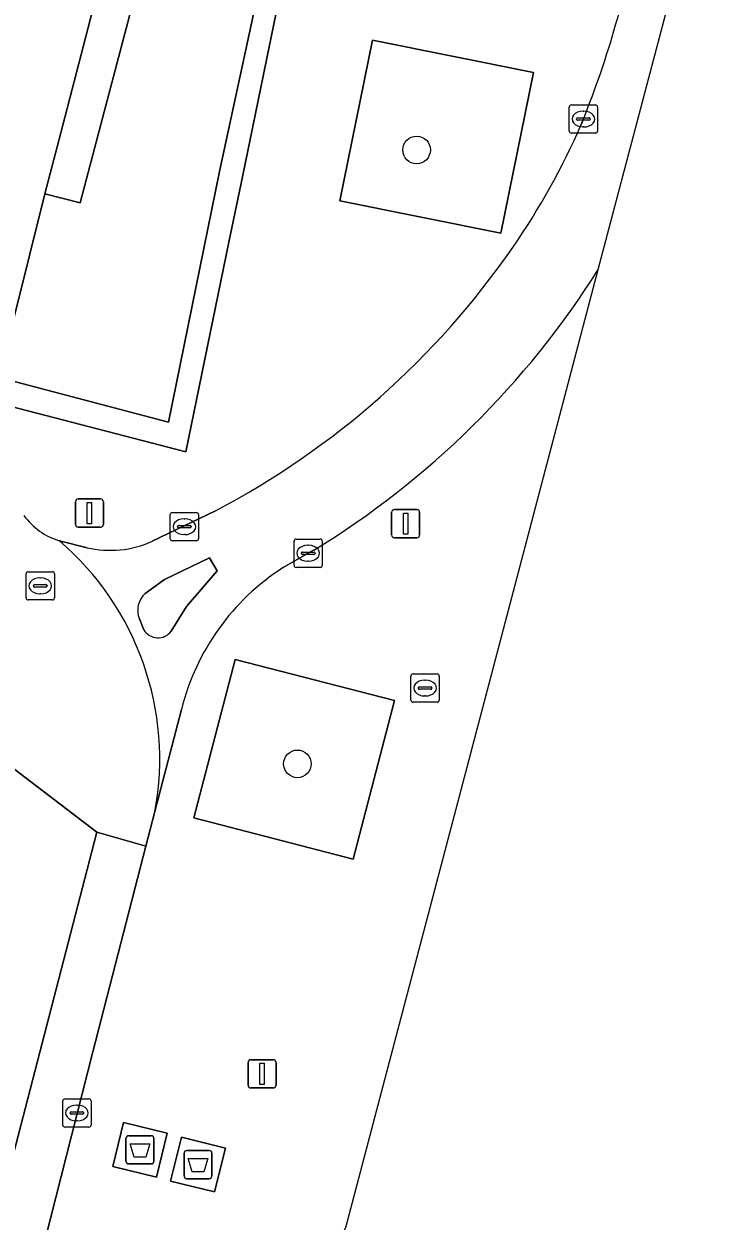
# Model space of a CAD drawing. Extents: x 163683 to 164494, y 382709 to 383872.
# Drawn here: x 164264.34 to 164289.36, y 383158.75 to 383201.12 of the extents above; entities that cross this region are included whole.
import ezdxf

# ---------------------------------------------------------------- set-up
doc = ezdxf.new("R2010")
doc.units = 0
for name, color, linetype in [('IMGEO_Afval_apart_plaats', 7, 'Continuous'), ('IMGEO_Boom', 7, 'Continuous'), ('IMGEO_Groenvoorziening', 7, 'Continuous'), ('IMGEO_Haag', 7, 'Continuous'), ('IMGEO_Kolk', 7, 'Continuous'), ('IMGEO_Lichtmast', 7, 'Continuous'), ('IMGEO_Pand', 7, 'Continuous'), ('IMGEO_Rijbaan_lokaal_gesloten', 7, 'Continuous'), ('IMGEO_Rijbaan_lokaal_open', 7, 'Continuous'), ('IMGEO_Rioolput', 7, 'Continuous'), ('IMGEO_Verkeerseiland_open', 7, 'Continuous'), ('IMGEO_Voetgangersgebied_open', 7, 'Continuous'), ('IMGEO_Voetpad_gesloten', 7, 'Continuous'), ('IMGEO_Voetpad_open', 7, 'Continuous')]:
    doc.layers.add(name, color=color, linetype=linetype)

msp = doc.modelspace()

# ---------------------------------------------------------------- linework, layer by layer
at = {"layer": 'IMGEO_Afval_apart_plaats'}
for p, q in [((164268.05, 383161.772), (164268.84, 383161.772)), ((164268.84, 383161.772), (164268.05, 383161.772)), ((164267.95, 383160.872), (164267.95, 383161.672)), ((164267.95, 383161.672), (164267.95, 383160.872)), ((164268.94, 383161.672), (164268.94, 383160.872)), ((164268.94, 383160.872), (164268.94, 383161.672)), ((164270.003, 383160.349), (164270.003, 383161.149)), ((164270.003, 383161.149), (164270.003, 383160.349)), ((164270.103, 383161.249), (164270.893, 383161.249)), ((164270.893, 383161.249), (164270.103, 383161.249)), ((164270.993, 383161.149), (164270.993, 383160.349)), ((164270.993, 383160.349), (164270.993, 383161.149)), ((164268.84, 383160.772), (164268.05, 383160.772)), ((164268.05, 383160.772), (164268.84, 383160.772)), ((164270.893, 383160.249), (164270.103, 383160.249)), ((164270.103, 383160.249), (164270.893, 383160.249))]:
    msp.add_line(p, q, dxfattribs=at)
for points in [[(164268.093, 383161.486), (164268.797, 383161.486), (164268.648, 383161.016), (164268.242, 383161.016), (164268.093, 383161.486)], [(164270.146, 383160.963), (164270.85, 383160.963), (164270.701, 383160.493), (164270.295, 383160.493), (164270.146, 383160.963)]]:
    msp.add_lwpolyline(points, dxfattribs=at)
for centre, start, end in [((164268.05, 383161.672), 90, 180), ((164268.05, 383161.672), 90, 180), ((164268.84, 383161.672), 0, 90), ((164268.84, 383161.672), 360, 90), ((164268.05, 383160.872), 180, 270), ((164268.05, 383160.872), 180, 270), ((164268.84, 383160.872), 270, 0), ((164268.84, 383160.872), 270, 0), ((164270.103, 383161.149), 90, 180), ((164270.103, 383161.149), 90, 180), ((164270.893, 383161.149), 0, 90), ((164270.893, 383161.149), 360, 90), ((164270.103, 383160.349), 180, 270), ((164270.103, 383160.349), 180, 270), ((164270.893, 383160.349), 270, 0), ((164270.893, 383160.349), 270, 0)]:
    msp.add_arc(centre, 0.1, start, end, dxfattribs=at)
at = {"layer": 'IMGEO_Boom'}
for centre in [(164278.231, 383196.66), (164274.016, 383174.932)]:
    msp.add_circle(centre, 0.489, dxfattribs=at)
at = {"layer": 'IMGEO_Groenvoorziening'}
msp.add_lwpolyline([(164273.333, 383219.151), (164272.789, 383219.292), (164270.554, 383210.808), (164266.331, 383194.784), (164265.083, 383195.108), (164263.456, 383188.609), (164269.46, 383187.027), (164271.262, 383195.896), (164276.025, 383217.968)], dxfattribs=at)
for points in [[(164276.491, 383217.248), (164276.576, 383217.661), (164276.025, 383217.968), (164271.262, 383195.896), (164269.46, 383187.027), (164263.456, 383188.609), (164263.239, 383187.743), (164270.071, 383185.979), (164271.594, 383193.399), (164272.069, 383195.709), (164274.478, 383207.443), (164274.945, 383209.718)], [(164282.367, 383199.398), (164276.672, 383200.551), (164275.52, 383194.862), (164281.215, 383193.709)], [(164277.446, 383177.174), (164271.813, 383178.624), (164270.356, 383173.02), (164275.99, 383171.558)]]:
    msp.add_lwpolyline(points, close=True, dxfattribs=at)
at = {"layer": 'IMGEO_Haag'}
for points in [[(164276.491, 383217.248), (164276.576, 383217.661), (164276.025, 383217.968), (164271.262, 383195.896), (164269.46, 383187.027), (164263.456, 383188.609), (164263.239, 383187.743), (164270.071, 383185.979), (164271.594, 383193.399), (164272.069, 383195.709), (164274.478, 383207.443), (164274.945, 383209.718)], [(164282.367, 383199.398), (164276.672, 383200.551), (164275.52, 383194.862), (164281.215, 383193.709)], [(164277.446, 383177.174), (164271.813, 383178.624), (164270.356, 383173.02), (164275.99, 383171.558)]]:
    msp.add_lwpolyline(points, close=True, dxfattribs=at)
at = {"layer": 'IMGEO_Kolk'}
for p, q in [((164283.632, 383197.328), (164283.632, 383198.18)), ((164283.707, 383198.254), (164284.559, 383198.254)), ((164284.633, 383198.18), (164284.633, 383197.328)), ((164283.891, 383197.748), (164283.891, 383197.76)), ((164284.329, 383197.711), (164283.931, 383197.711)), ((164283.934, 383197.797), (164284.332, 383197.797)), ((164284.12, 383198.034), (164284.145, 383198.034)), ((164284.375, 383197.76), (164284.375, 383197.748)), ((164284.143, 383197.474), (164284.118, 383197.474)), ((164284.559, 383197.254), (164283.707, 383197.254)), ((164269.517, 383182.9), (164269.517, 383183.752)), ((164269.592, 383183.826), (164270.444, 383183.826)), ((164270.518, 383183.752), (164270.518, 383182.9)), ((164269.776, 383183.32), (164269.776, 383183.332)), ((164270.214, 383183.283), (164269.816, 383183.283)), ((164269.819, 383183.369), (164270.217, 383183.369)), ((164270.005, 383183.606), (164270.03, 383183.606)), ((164270.26, 383183.332), (164270.26, 383183.32)), ((164270.028, 383183.046), (164270.003, 383183.046)), ((164273.97, 383182.887), (164274.822, 383182.887)), ((164270.444, 383182.826), (164269.592, 383182.826)), ((164273.895, 383181.961), (164273.895, 383182.813)), ((164274.383, 383182.667), (164274.408, 383182.667)), ((164274.896, 383182.813), (164274.896, 383181.961)), ((164274.154, 383182.381), (164274.154, 383182.393)), ((164274.592, 383182.344), (164274.194, 383182.344)), ((164274.197, 383182.43), (164274.595, 383182.43)), ((164274.406, 383182.107), (164274.381, 383182.107)), ((164274.638, 383182.393), (164274.638, 383182.381)), ((164274.822, 383181.887), (164273.97, 383181.887)), ((164265.712, 383162.149), (164265.712, 383163.001)), ((164265.787, 383163.075), (164266.639, 383163.075)), ((164266.713, 383163.001), (164266.713, 383162.149)), ((164265.971, 383162.569), (164265.971, 383162.581)), ((164266.409, 383162.532), (164266.011, 383162.532)), ((164266.014, 383162.618), (164266.412, 383162.618)), ((164266.2, 383162.855), (164266.225, 383162.855)), ((164266.455, 383162.581), (164266.455, 383162.569)), ((164266.223, 383162.295), (164266.198, 383162.295)), ((164266.639, 383162.075), (164265.787, 383162.075))]:
    msp.add_line(p, q, dxfattribs=at)
for points in [[(164283.632, 383197.328), (164283.632, 383198.18)], [(164283.707, 383198.254), (164284.559, 383198.254)], [(164284.633, 383198.18), (164284.633, 383197.328)], [(164284.559, 383197.254), (164283.707, 383197.254)], [(164269.517, 383182.9), (164269.517, 383183.752)], [(164269.592, 383183.826), (164270.444, 383183.826)], [(164270.518, 383183.752), (164270.518, 383182.9)], [(164273.97, 383182.887), (164274.822, 383182.887)], [(164270.444, 383182.826), (164269.592, 383182.826)], [(164273.895, 383181.961), (164273.895, 383182.813)], [(164274.896, 383182.813), (164274.896, 383181.961)], [(164274.822, 383181.887), (164273.97, 383181.887)], [(164265.712, 383162.149), (164265.712, 383163.001)], [(164265.787, 383163.075), (164266.639, 383163.075)], [(164266.713, 383163.001), (164266.713, 383162.149)], [(164266.639, 383162.075), (164265.787, 383162.075)]]:
    msp.add_lwpolyline(points, dxfattribs=at)
for centre, radius, start, end in [((164283.709, 383198.178), 0.0765, 91.552, 178.448), ((164283.709, 383198.178), 0.0765, 91.552, 178.448), ((164284.557, 383198.178), 0.0765, 1.552, 88.448), ((164284.557, 383198.178), 0.0765, 1.552, 88.448), ((164283.931, 383197.757), 0.0403, 85.8775, 175.7526), ((164283.928, 383197.747), 0.0366, 178.938, 274.7102), ((164284.332, 383197.754), 0.043, 264.8664, 352.4533), ((164284.336, 383197.759), 0.0386, 1.7309, 96.639), ((164283.709, 383197.33), 0.0765, 181.552, 268.448), ((164283.709, 383197.33), 0.0765, 181.552, 268.448), ((164284.557, 383197.33), 0.0765, 271.552, 358.448), ((164284.557, 383197.33), 0.0765, 271.552, 358.448), ((164269.594, 383183.75), 0.0765, 91.552, 178.448), ((164269.594, 383183.75), 0.0765, 91.552, 178.448), ((164270.442, 383183.75), 0.0765, 1.552, 88.448), ((164270.442, 383183.75), 0.0765, 1.552, 88.448), ((164269.816, 383183.329), 0.0403, 85.8775, 175.7526), ((164269.813, 383183.319), 0.0366, 178.938, 274.7102), ((164270.217, 383183.326), 0.043, 264.8664, 352.4533), ((164270.221, 383183.331), 0.0386, 1.7309, 96.639), ((164269.594, 383182.902), 0.0765, 181.552, 268.448), ((164269.594, 383182.902), 0.0765, 181.552, 268.448), ((164270.442, 383182.902), 0.0765, 271.552, 358.448), ((164270.442, 383182.902), 0.0765, 271.552, 358.448), ((164273.972, 383182.811), 0.0765, 91.552, 178.448), ((164273.972, 383182.811), 0.0765, 91.552, 178.448), ((164274.82, 383182.811), 0.0765, 1.552, 88.448), ((164274.82, 383182.811), 0.0765, 1.552, 88.448), ((164274.194, 383182.39), 0.0403, 85.8775, 175.7526), ((164274.191, 383182.38), 0.0366, 178.938, 274.7102), ((164274.595, 383182.387), 0.043, 264.8664, 352.4533), ((164274.599, 383182.392), 0.0386, 1.7309, 96.639), ((164273.972, 383181.963), 0.0765, 181.552, 268.448), ((164273.972, 383181.963), 0.0765, 181.552, 268.448), ((164274.82, 383181.963), 0.0765, 271.552, 358.448), ((164274.82, 383181.963), 0.0765, 271.552, 358.448), ((164265.789, 383162.999), 0.0765, 91.552, 178.448), ((164265.789, 383162.999), 0.0765, 91.552, 178.448), ((164266.637, 383162.999), 0.0765, 1.552, 88.448), ((164266.637, 383162.999), 0.0765, 1.552, 88.448), ((164266.011, 383162.578), 0.0403, 85.8775, 175.7526), ((164266.008, 383162.568), 0.0366, 178.938, 274.7102), ((164266.412, 383162.575), 0.043, 264.8664, 352.4533), ((164266.416, 383162.58), 0.0386, 1.7309, 96.639), ((164265.789, 383162.151), 0.0765, 181.552, 268.448), ((164265.789, 383162.151), 0.0765, 181.552, 268.448), ((164266.637, 383162.151), 0.0765, 271.552, 358.448), ((164266.637, 383162.151), 0.0765, 271.552, 358.448)]:
    msp.add_arc(centre, radius, start, end, dxfattribs=at)
for centre, major_axis, ratio, start_param, end_param in [((164284.119, 383197.754), (-0.387, 0.002), 0.722429, 4.712389, 7.853982), ((164284.144, 383197.754), (-0.39, 0.002), 0.717154, 1.570796, 4.712389), ((164270.004, 383183.326), (-0.387, 0.002), 0.722429, 4.712389, 7.853982), ((164270.029, 383183.326), (-0.39, 0.002), 0.717154, 1.570796, 4.712389), ((164274.382, 383182.387), (-0.387, 0.002), 0.722429, 4.712389, 7.853982), ((164274.407, 383182.387), (-0.39, 0.002), 0.717154, 1.570796, 4.712389), ((164266.199, 383162.575), (-0.387, 0.002), 0.722429, 4.712389, 7.853982), ((164266.224, 383162.575), (-0.39, 0.002), 0.717154, 1.570796, 4.712389)]:
    msp.add_ellipse(centre, major_axis=major_axis, ratio=ratio, start_param=start_param, end_param=end_param, dxfattribs=at)
at = {"layer": 'IMGEO_Lichtmast'}
for p, q in [((164266.162, 383183.408), (164266.162, 383184.208)), ((164266.162, 383184.208), (164266.162, 383183.408)), ((164266.262, 383184.308), (164267.052, 383184.308)), ((164267.052, 383184.308), (164266.262, 383184.308)), ((164267.152, 383184.208), (164267.152, 383183.408)), ((164267.152, 383183.408), (164267.152, 383184.208)), ((164277.349, 383183.032), (164277.349, 383183.832)), ((164277.349, 383183.832), (164277.349, 383183.032)), ((164277.449, 383183.932), (164278.239, 383183.932)), ((164278.239, 383183.932), (164277.449, 383183.932)), ((164278.339, 383183.832), (164278.339, 383183.032)), ((164278.339, 383183.032), (164278.339, 383183.832)), ((164267.052, 383183.308), (164266.262, 383183.308)), ((164266.262, 383183.308), (164267.052, 383183.308)), ((164278.239, 383182.932), (164277.449, 383182.932)), ((164277.449, 383182.932), (164278.239, 383182.932)), ((164272.269, 383163.561), (164272.269, 383164.361)), ((164272.269, 383164.361), (164272.269, 383163.561)), ((164272.369, 383164.461), (164273.159, 383164.461)), ((164273.159, 383164.461), (164272.369, 383164.461)), ((164273.259, 383164.361), (164273.259, 383163.561)), ((164273.259, 383163.561), (164273.259, 383164.361)), ((164273.159, 383163.461), (164272.369, 383163.461)), ((164272.369, 383163.461), (164273.159, 383163.461))]:
    msp.add_line(p, q, dxfattribs=at)
for points in [[(164266.582, 383184.183), (164266.732, 383184.183), (164266.732, 383183.433), (164266.582, 383183.433), (164266.582, 383184.183)], [(164277.769, 383183.807), (164277.919, 383183.807), (164277.919, 383183.057), (164277.769, 383183.057), (164277.769, 383183.807)], [(164272.689, 383164.336), (164272.839, 383164.336), (164272.839, 383163.586), (164272.689, 383163.586), (164272.689, 383164.336)]]:
    msp.add_lwpolyline(points, dxfattribs=at)
for centre, start, end in [((164266.262, 383184.208), 90, 180), ((164266.262, 383184.208), 90, 180), ((164267.052, 383184.208), 0, 90), ((164267.052, 383184.208), 360, 90), ((164277.449, 383183.832), 90, 180), ((164277.449, 383183.832), 90, 180), ((164278.239, 383183.832), 0, 90), ((164278.239, 383183.832), 360, 90), ((164266.262, 383183.408), 180, 270), ((164266.262, 383183.408), 180, 270), ((164267.052, 383183.408), 270, 0), ((164267.052, 383183.408), 270, 0), ((164277.449, 383183.032), 180, 270), ((164277.449, 383183.032), 180, 270), ((164278.239, 383183.032), 270, 0), ((164278.239, 383183.032), 270, 0), ((164272.369, 383164.361), 90, 180), ((164272.369, 383164.361), 90, 180), ((164273.159, 383164.361), 0, 90), ((164273.159, 383164.361), 360, 90), ((164272.369, 383163.561), 180, 270), ((164272.369, 383163.561), 180, 270), ((164273.159, 383163.561), 270, 0), ((164273.159, 383163.561), 270, 0)]:
    msp.add_arc(centre, 0.1, start, end, dxfattribs=at)
at = {"layer": 'IMGEO_Pand'}
msp.add_lwpolyline([(164265.645, 383197.27), (164267.157, 383203.095), (164255.834, 383206.034), (164254.28, 383200.048), (164253.912, 383200.144), (164253.174, 383197.3), (164253.539, 383197.205), (164251.862, 383190.747), (164263.239, 383187.743), (164263.456, 383188.609), (164265.083, 383195.108)], close=True, dxfattribs=at)
at = {"layer": 'IMGEO_Rijbaan_lokaal_gesloten'}
msp.add_lwpolyline([(164252.171, 383115.634), (164255.758, 383122.164), (164264.899, 383157.351), (164266.776, 383164.735), (164268.655, 383172.017), (164266.924, 383172.51)], close=True, dxfattribs=at)
at = {"layer": 'IMGEO_Rijbaan_lokaal_open'}
for points in [[(164284.661, 383192.432), (164287.907, 383204.76), (164289.357, 383216.095)], [(164284.133, 383197.754), (164284.046, 383197.535)], [(164271.113, 383183.883), (164268.882, 383182.811)], [(164265.596, 383182.824), (164265.591, 383182.825)], [(164266.572, 383182.583), (164265.596, 383182.824)], [(164273.509, 383181.877), (164274.59, 383182.491)], [(164268.633, 383180.964), (164269.309, 383181.457), (164270.905, 383182.223), (164271.173, 383181.769)], [(164271.173, 383181.769), (164270.086, 383180.502), (164269.549, 383179.623)], [(164268.578, 383179.679), (164268.425, 383180.063)], [(164252.171, 383115.634), (164266.924, 383172.51), (164261.612, 383176.558)], [(164261.612, 383176.558), (164266.924, 383172.51), (164268.655, 383172.017), (164268.973, 383173.248)], [(164268.973, 383173.248), (164269.915, 383176.859)]]:
    msp.add_lwpolyline(points, dxfattribs=at)
for centre, radius, start, end in [((164251.595, 383210.771), 35.045, 338.1965, 349.7158), ((164260.12, 383208.028), 26.126, 325.4458, 336.3191), ((164257.314, 383210.054), 29.586, 297.8016, 325.297), ((164258.382, 383208.982), 31.056, 301.4603, 327.799), ((164266.304, 383185.137), 2.419, 215.734, 252.8621), ((164258.972, 383175.105), 10.172, 349.4838, 49.3668), ((164258.972, 383175.105), 10.172, 349.4838, 49.3668), ((164267.39, 383186.112), 3.623, 256.9513, 294.3225), ((164278.053, 383174.826), 8.389, 122.8027, 165.9752), ((164269.173, 383180.365), 0.807, 132.0247, 201.9767), ((164269.083, 383179.983), 0.589, 211.0975, 322.3011)]:
    msp.add_arc(centre, radius, start, end, dxfattribs=at)
at = {"layer": 'IMGEO_Rioolput'}
for p, q in [((164264.415, 383180.807), (164264.415, 383181.659)), ((164264.49, 383181.733), (164265.342, 383181.733)), ((164265.416, 383181.659), (164265.416, 383180.807)), ((164264.674, 383181.227), (164264.674, 383181.239)), ((164265.112, 383181.19), (164264.714, 383181.19)), ((164264.717, 383181.276), (164265.115, 383181.276)), ((164264.903, 383181.513), (164264.928, 383181.513)), ((164265.158, 383181.239), (164265.158, 383181.227)), ((164264.926, 383180.953), (164264.901, 383180.953)), ((164265.342, 383180.733), (164264.49, 383180.733)), ((164278.033, 383177.188), (164278.033, 383178.04)), ((164278.108, 383178.114), (164278.96, 383178.114)), ((164278.521, 383177.894), (164278.546, 383177.894)), ((164279.034, 383178.04), (164279.034, 383177.188)), ((164278.292, 383177.608), (164278.292, 383177.62)), ((164278.73, 383177.571), (164278.332, 383177.571)), ((164278.335, 383177.657), (164278.733, 383177.657)), ((164278.776, 383177.62), (164278.776, 383177.608)), ((164278.96, 383177.114), (164278.108, 383177.114)), ((164278.544, 383177.334), (164278.519, 383177.334))]:
    msp.add_line(p, q, dxfattribs=at)
for points in [[(164264.415, 383180.807), (164264.415, 383181.659)], [(164264.49, 383181.733), (164265.342, 383181.733)], [(164265.416, 383181.659), (164265.416, 383180.807)], [(164265.342, 383180.733), (164264.49, 383180.733)], [(164278.033, 383177.188), (164278.033, 383178.04)], [(164278.108, 383178.114), (164278.96, 383178.114)], [(164279.034, 383178.04), (164279.034, 383177.188)], [(164278.96, 383177.114), (164278.108, 383177.114)]]:
    msp.add_lwpolyline(points, dxfattribs=at)
for centre, radius, start, end in [((164264.492, 383181.657), 0.0765, 91.552, 178.448), ((164264.492, 383181.657), 0.0765, 91.552, 178.448), ((164265.34, 383181.657), 0.0765, 1.552, 88.448), ((164265.34, 383181.657), 0.0765, 1.552, 88.448), ((164264.714, 383181.236), 0.0403, 85.8775, 175.7526), ((164264.711, 383181.226), 0.0366, 178.938, 274.7102), ((164265.115, 383181.233), 0.043, 264.8664, 352.4533), ((164265.119, 383181.238), 0.0386, 1.7309, 96.639), ((164264.492, 383180.809), 0.0765, 181.552, 268.448), ((164264.492, 383180.809), 0.0765, 181.552, 268.448), ((164265.34, 383180.809), 0.0765, 271.552, 358.448), ((164265.34, 383180.809), 0.0765, 271.552, 358.448), ((164278.11, 383178.038), 0.0765, 91.552, 178.448), ((164278.11, 383178.038), 0.0765, 91.552, 178.448), ((164278.958, 383178.038), 0.0765, 1.552, 88.448), ((164278.958, 383178.038), 0.0765, 1.552, 88.448), ((164278.332, 383177.617), 0.0403, 85.8775, 175.7526), ((164278.329, 383177.607), 0.0366, 178.938, 274.7102), ((164278.733, 383177.614), 0.043, 264.8664, 352.4533), ((164278.737, 383177.619), 0.0386, 1.7309, 96.639), ((164278.11, 383177.19), 0.0765, 181.552, 268.448), ((164278.11, 383177.19), 0.0765, 181.552, 268.448), ((164278.958, 383177.19), 0.0765, 271.552, 358.448), ((164278.958, 383177.19), 0.0765, 271.552, 358.448)]:
    msp.add_arc(centre, radius, start, end, dxfattribs=at)
for centre, major_axis, ratio, start_param, end_param in [((164264.902, 383181.233), (-0.387, 0.002), 0.722429, 4.712389, 7.853982), ((164264.927, 383181.233), (-0.39, 0.002), 0.717154, 1.570796, 4.712389), ((164278.52, 383177.614), (-0.387, 0.002), 0.722429, 4.712389, 7.853982), ((164278.545, 383177.614), (-0.39, 0.002), 0.717154, 1.570796, 4.712389)]:
    msp.add_ellipse(centre, major_axis=major_axis, ratio=ratio, start_param=start_param, end_param=end_param, dxfattribs=at)
at = {"layer": 'IMGEO_Verkeerseiland_open'}
for points in [[(164269.549, 383179.623), (164270.086, 383180.502), (164271.173, 383181.769), (164270.905, 383182.223), (164269.309, 383181.457), (164268.633, 383180.964)], [(164268.425, 383180.063), (164268.578, 383179.679)]]:
    msp.add_lwpolyline(points, dxfattribs=at)
for centre, radius, start, end in [((164269.173, 383180.365), 0.807, 132.0247, 201.9767), ((164269.083, 383179.983), 0.589, 211.0975, 322.3011)]:
    msp.add_arc(centre, radius, start, end, dxfattribs=at)
at = {"layer": 'IMGEO_Voetgangersgebied_open'}
for points in [[(164273.792, 383154.99), (164275.731, 383158.52), (164281.072, 383178.805), (164284.661, 383192.432)], [(164274.59, 383182.491), (164273.509, 383181.877)], [(164269.915, 383176.859), (164268.973, 383173.248), (164268.655, 383172.017), (164266.776, 383164.735), (164264.899, 383157.351)]]:
    msp.add_lwpolyline(points, dxfattribs=at)
for points in [[(164275.99, 383171.558), (164270.356, 383173.02), (164271.813, 383178.624), (164277.446, 383177.174)], [(164269.033, 383160.307), (164267.479, 383160.687), (164267.858, 383162.237), (164269.412, 383161.857)], [(164271.087, 383159.784), (164269.529, 383160.166), (164269.909, 383161.715), (164271.467, 383161.333)]]:
    msp.add_lwpolyline(points, close=True, dxfattribs=at)
for centre, radius, start, end in [((164258.382, 383208.982), 31.056, 301.4603, 327.799), ((164278.053, 383174.826), 8.389, 122.8027, 165.9752)]:
    msp.add_arc(centre, radius, start, end, dxfattribs=at)
at = {"layer": 'IMGEO_Voetpad_gesloten'}
for points in [[(164269.412, 383161.857), (164267.858, 383162.237), (164267.479, 383160.687), (164269.033, 383160.307)], [(164271.467, 383161.333), (164269.909, 383161.715), (164269.529, 383160.166), (164271.087, 383159.784)]]:
    msp.add_lwpolyline(points, close=True, dxfattribs=at)
at = {"layer": 'IMGEO_Voetpad_open'}
for points in [[(164276.848, 383217.5), (164276.712, 383217.581), (164276.576, 383217.661), (164276.491, 383217.248), (164274.945, 383209.718), (164274.478, 383207.443), (164272.069, 383195.709), (164271.594, 383193.399), (164270.071, 383185.979), (164263.239, 383187.743), (164262.904, 383186.009)], [(164284.046, 383197.535), (164284.133, 383197.754)], [(164268.882, 383182.811), (164271.113, 383183.883)], [(164265.591, 383182.825), (164265.596, 383182.824), (164266.572, 383182.583)]]:
    msp.add_lwpolyline(points, dxfattribs=at)
for points in [[(164270.554, 383210.808), (164269.251, 383211.158), (164268.67, 383208.92), (164267.157, 383203.095), (164265.645, 383197.27), (164265.083, 383195.108), (164266.331, 383194.784)], [(164275.52, 383194.862), (164276.672, 383200.551), (164282.367, 383199.398), (164281.215, 383193.709)]]:
    msp.add_lwpolyline(points, close=True, dxfattribs=at)
for centre, radius, start, end in [((164251.595, 383210.771), 35.045, 338.1965, 349.7158), ((164260.12, 383208.028), 26.126, 325.4458, 336.3191), ((164257.314, 383210.054), 29.586, 297.8016, 325.297), ((164266.304, 383185.137), 2.419, 215.734, 252.8621), ((164267.39, 383186.112), 3.623, 256.9513, 294.3225)]:
    msp.add_arc(centre, radius, start, end, dxfattribs=at)

doc.saveas('drawing.dxf')
